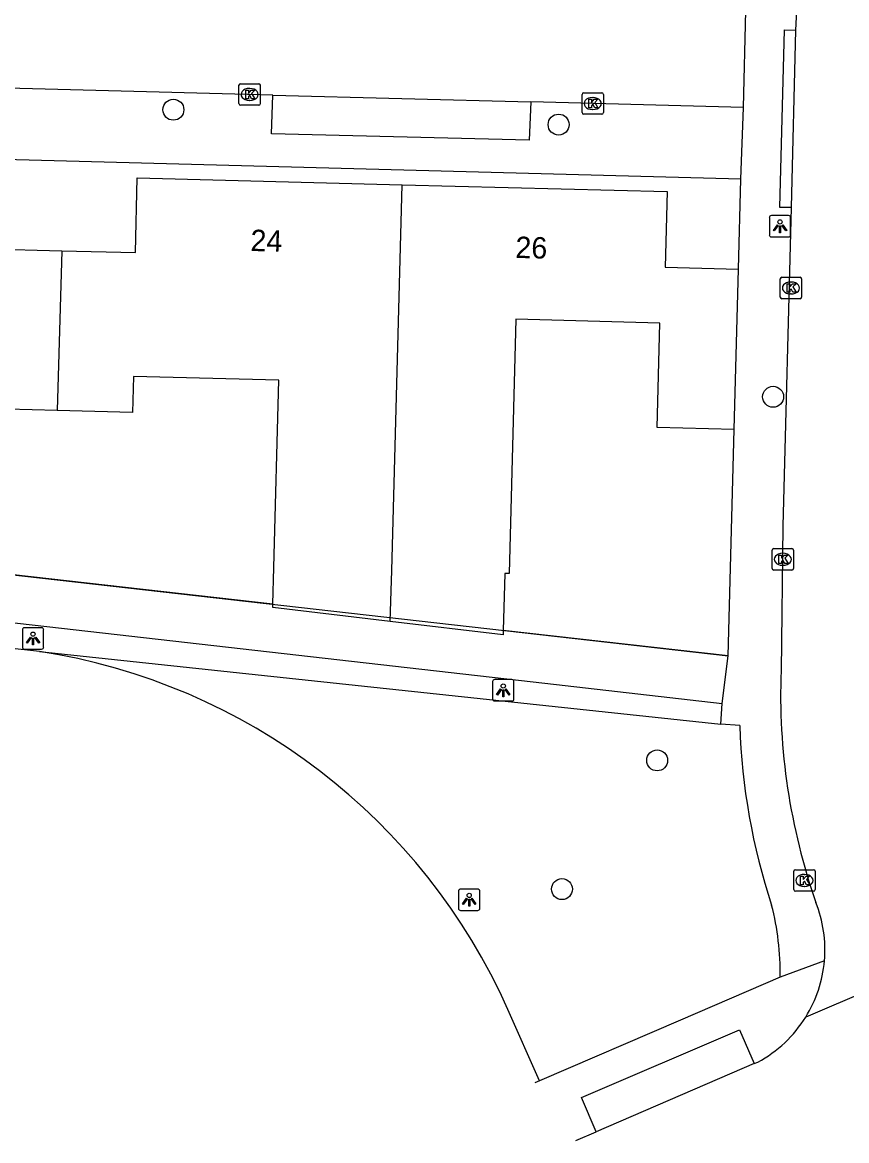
# Model space of a CAD drawing. Extents: x 162082 to 163393, y 388091 to 388632.
# Drawn here: x 162213.6 to 162252.1, y 388135.7 to 388188 of the extents above; entities that cross this region are included whole.
import ezdxf

# ---------------------------------------------------------------- set-up
doc = ezdxf.new("R2010")
doc.units = 0
for name, color, linetype in [('IMGEO_Boom', 7, 'Continuous'), ('IMGEO_Groenvoorziening', 7, 'Continuous'), ('IMGEO_Kolk', 7, 'Continuous'), ('IMGEO_Lichtpunt', 7, 'Continuous'), ('IMGEO_Muur', 7, 'Continuous'), ('IMGEO_Pand', 7, 'Continuous'), ('IMGEO_Pand_nummerreeks', 7, 'Continuous'), ('IMGEO_Rijbaan_lokaal_open', 7, 'Continuous'), ('IMGEO_Voetpad_gesloten', 7, 'Continuous'), ('IMGEO_Voetpad_open', 7, 'Continuous')]:
    doc.layers.add(name, color=color, linetype=linetype)

msp = doc.modelspace()

# ---------------------------------------------------------------- linework, layer by layer
at = {"layer": 'IMGEO_Boom'}
for centre in [(162220.665, 388183.907), (162238.673, 388183.21), (162248.699, 388170.498), (162243.28, 388153.512), (162238.83, 388147.5)]:
    msp.add_circle(centre, 0.489, dxfattribs=at)
at = {"layer": 'IMGEO_Groenvoorziening'}
msp.add_lwpolyline([(162214.409, 388158.601), (162246.253, 388155.203)], dxfattribs=at)
at = {"layer": 'IMGEO_Kolk'}
for p, q in [((162223.728, 388184.193), (162223.728, 388185.045)), ((162223.803, 388185.119), (162224.655, 388185.119)), ((162224.216, 388184.899), (162224.241, 388184.899)), ((162224.729, 388185.045), (162224.729, 388184.193)), ((162239.767, 388183.77), (162239.767, 388184.622)), ((162239.842, 388184.696), (162240.694, 388184.696)), ((162240.768, 388184.622), (162240.768, 388183.77)), ((162224.655, 388184.119), (162223.803, 388184.119)), ((162224.239, 388184.339), (162224.214, 388184.339)), ((162240.255, 388184.476), (162240.28, 388184.476)), ((162240.694, 388183.696), (162239.842, 388183.696)), ((162240.278, 388183.916), (162240.253, 388183.916)), ((162249.032, 388175.152), (162249.032, 388176.004)), ((162249.107, 388176.078), (162249.959, 388176.078)), ((162249.52, 388175.858), (162249.545, 388175.858)), ((162250.033, 388176.004), (162250.033, 388175.152)), ((162249.543, 388175.298), (162249.518, 388175.298)), ((162249.959, 388175.078), (162249.107, 388175.078)), ((162248.652, 388162.478), (162248.652, 388163.33)), ((162248.727, 388163.404), (162249.579, 388163.404)), ((162249.653, 388163.33), (162249.653, 388162.478)), ((162249.14, 388163.184), (162249.165, 388163.184)), ((162249.579, 388162.404), (162248.727, 388162.404)), ((162249.163, 388162.624), (162249.138, 388162.624)), ((162249.663, 388147.477), (162249.663, 388148.329)), ((162249.738, 388148.403), (162250.59, 388148.403)), ((162250.151, 388148.183), (162250.176, 388148.183)), ((162250.664, 388148.329), (162250.664, 388147.477)), ((162250.174, 388147.623), (162250.149, 388147.623)), ((162250.59, 388147.403), (162249.738, 388147.403))]:
    msp.add_line(p, q, dxfattribs=at)
for points in [[(162223.728, 388184.193), (162223.728, 388185.045)], [(162223.803, 388185.119), (162224.655, 388185.119)], [(162224.049, 388184.819), (162224.172, 388184.819), (162224.172, 388184.668), (162224.302, 388184.819), (162224.466, 388184.819), (162224.32, 388184.668), (162224.473, 388184.419), (162224.321, 388184.419), (162224.236, 388184.583), (162224.172, 388184.516), (162224.172, 388184.419), (162224.049, 388184.419), (162224.049, 388184.819)], [(162224.729, 388185.045), (162224.729, 388184.193)], [(162239.767, 388183.77), (162239.767, 388184.622)], [(162239.842, 388184.696), (162240.694, 388184.696)], [(162240.768, 388184.622), (162240.768, 388183.77)], [(162224.655, 388184.119), (162223.803, 388184.119)], [(162240.088, 388184.396), (162240.211, 388184.396), (162240.211, 388184.245), (162240.341, 388184.396), (162240.505, 388184.396), (162240.359, 388184.245), (162240.512, 388183.996), (162240.36, 388183.996), (162240.275, 388184.16), (162240.211, 388184.093), (162240.211, 388183.996), (162240.088, 388183.996), (162240.088, 388184.396)], [(162240.694, 388183.696), (162239.842, 388183.696)], [(162249.032, 388175.152), (162249.032, 388176.004)], [(162249.107, 388176.078), (162249.959, 388176.078)], [(162249.353, 388175.778), (162249.476, 388175.778), (162249.476, 388175.627), (162249.606, 388175.778), (162249.77, 388175.778), (162249.624, 388175.627), (162249.777, 388175.378), (162249.625, 388175.378), (162249.54, 388175.542), (162249.476, 388175.475), (162249.476, 388175.378), (162249.353, 388175.378), (162249.353, 388175.778)], [(162250.033, 388176.004), (162250.033, 388175.152)], [(162249.959, 388175.078), (162249.107, 388175.078)], [(162248.652, 388162.478), (162248.652, 388163.33)], [(162248.727, 388163.404), (162249.579, 388163.404)], [(162249.653, 388163.33), (162249.653, 388162.478)], [(162248.973, 388163.104), (162249.096, 388163.104), (162249.096, 388162.953), (162249.226, 388163.104), (162249.39, 388163.104), (162249.244, 388162.953), (162249.397, 388162.704), (162249.245, 388162.704), (162249.16, 388162.868), (162249.096, 388162.801), (162249.096, 388162.704), (162248.973, 388162.704), (162248.973, 388163.104)], [(162249.579, 388162.404), (162248.727, 388162.404)], [(162249.663, 388147.477), (162249.663, 388148.329)], [(162249.738, 388148.403), (162250.59, 388148.403)], [(162249.984, 388148.103), (162250.107, 388148.103), (162250.107, 388147.952), (162250.237, 388148.103), (162250.401, 388148.103), (162250.255, 388147.952), (162250.408, 388147.703), (162250.256, 388147.703), (162250.171, 388147.867), (162250.107, 388147.8), (162250.107, 388147.703), (162249.984, 388147.703), (162249.984, 388148.103)], [(162250.664, 388148.329), (162250.664, 388147.477)], [(162250.59, 388147.403), (162249.738, 388147.403)]]:
    msp.add_lwpolyline(points, dxfattribs=at)
for centre, start, end in [((162223.805, 388185.043), 91.552, 178.448), ((162223.805, 388185.043), 91.552, 178.448), ((162224.653, 388185.043), 1.552, 88.448), ((162224.653, 388185.043), 1.552, 88.448), ((162239.844, 388184.62), 91.552, 178.448), ((162239.844, 388184.62), 91.552, 178.448), ((162240.692, 388184.62), 1.552, 88.448), ((162240.692, 388184.62), 1.552, 88.448), ((162223.805, 388184.195), 181.552, 268.448), ((162223.805, 388184.195), 181.552, 268.448), ((162224.653, 388184.195), 271.552, 358.448), ((162224.653, 388184.195), 271.552, 358.448), ((162239.844, 388183.772), 181.552, 268.448), ((162239.844, 388183.772), 181.552, 268.448), ((162240.692, 388183.772), 271.552, 358.448), ((162240.692, 388183.772), 271.552, 358.448), ((162249.109, 388176.002), 91.552, 178.448), ((162249.109, 388176.002), 91.552, 178.448), ((162249.957, 388176.002), 1.552, 88.448), ((162249.957, 388176.002), 1.552, 88.448), ((162249.109, 388175.154), 181.552, 268.448), ((162249.109, 388175.154), 181.552, 268.448), ((162249.957, 388175.154), 271.552, 358.448), ((162249.957, 388175.154), 271.552, 358.448), ((162248.729, 388163.328), 91.552, 178.448), ((162248.729, 388163.328), 91.552, 178.448), ((162249.577, 388163.328), 1.552, 88.448), ((162249.577, 388163.328), 1.552, 88.448), ((162248.729, 388162.48), 181.552, 268.448), ((162248.729, 388162.48), 181.552, 268.448), ((162249.577, 388162.48), 271.552, 358.448), ((162249.577, 388162.48), 271.552, 358.448), ((162249.74, 388148.327), 91.552, 178.448), ((162249.74, 388148.327), 91.552, 178.448), ((162250.588, 388148.327), 1.552, 88.448), ((162250.588, 388148.327), 1.552, 88.448), ((162249.74, 388147.479), 181.552, 268.448), ((162249.74, 388147.479), 181.552, 268.448), ((162250.588, 388147.479), 271.552, 358.448), ((162250.588, 388147.479), 271.552, 358.448)]:
    msp.add_arc(centre, 0.0765, start, end, dxfattribs=at)
for centre, major_axis, ratio, start_param, end_param in [((162224.215, 388184.619), (-0.387, 0.002), 0.722429, 4.712389, 7.853982), ((162224.24, 388184.619), (-0.39, 0.002), 0.717154, 1.570796, 4.712389), ((162240.254, 388184.196), (-0.387, 0.002), 0.722429, 4.712389, 7.853982), ((162240.279, 388184.196), (-0.39, 0.002), 0.717154, 1.570796, 4.712389), ((162249.519, 388175.578), (-0.387, 0.002), 0.722429, 4.712389, 7.853982), ((162249.544, 388175.578), (-0.39, 0.002), 0.717154, 1.570796, 4.712389), ((162249.139, 388162.904), (-0.387, 0.002), 0.722429, 4.712389, 7.853982), ((162249.164, 388162.904), (-0.39, 0.002), 0.717154, 1.570796, 4.712389), ((162250.15, 388147.903), (-0.387, 0.002), 0.722429, 4.712389, 7.853982), ((162250.175, 388147.903), (-0.39, 0.002), 0.717154, 1.570796, 4.712389)]:
    msp.add_ellipse(centre, major_axis=major_axis, ratio=ratio, start_param=start_param, end_param=end_param, dxfattribs=at)
at = {"layer": 'IMGEO_Lichtpunt'}
for p, q in [((162248.523, 388178.868), (162248.523, 388178.061)), ((162248.523, 388178.868), (162248.523, 388178.061)), ((162249.425, 388178.963), (162248.617, 388178.963)), ((162249.425, 388178.963), (162248.617, 388178.963)), ((162249.519, 388178.061), (162249.519, 388178.868)), ((162249.519, 388178.061), (162249.519, 388178.868)), ((162248.617, 388177.967), (162249.425, 388177.967)), ((162248.617, 388177.967), (162249.425, 388177.967)), ((162213.605, 388159.611), (162213.605, 388158.804)), ((162213.605, 388159.611), (162213.605, 388158.804)), ((162214.507, 388159.706), (162213.699, 388159.706)), ((162214.507, 388159.706), (162213.699, 388159.706)), ((162214.601, 388158.804), (162214.601, 388159.611)), ((162214.601, 388158.804), (162214.601, 388159.611)), ((162213.699, 388158.71), (162214.507, 388158.71)), ((162213.699, 388158.71), (162214.507, 388158.71)), ((162235.587, 388157.189), (162235.587, 388156.382)), ((162235.587, 388157.189), (162235.587, 388156.382)), ((162236.489, 388157.284), (162235.681, 388157.284)), ((162236.489, 388157.284), (162235.681, 388157.284)), ((162236.583, 388156.382), (162236.583, 388157.189)), ((162236.583, 388156.382), (162236.583, 388157.189)), ((162235.681, 388156.288), (162236.489, 388156.288)), ((162235.681, 388156.288), (162236.489, 388156.288)), ((162233.993, 388147.405), (162233.993, 388146.598)), ((162233.993, 388147.405), (162233.993, 388146.598)), ((162234.895, 388147.5), (162234.087, 388147.5)), ((162234.895, 388147.5), (162234.087, 388147.5)), ((162234.989, 388146.598), (162234.989, 388147.405)), ((162234.989, 388146.598), (162234.989, 388147.405)), ((162234.087, 388146.504), (162234.895, 388146.504)), ((162234.087, 388146.504), (162234.895, 388146.504))]:
    msp.add_line(p, q, dxfattribs=at)
for points in [[(162248.897, 388178.532), (162248.936, 388178.504), (162248.748, 388178.242), (162248.71, 388178.269), (162248.897, 388178.532)], [(162248.999, 388178.484), (162249.046, 388178.484), (162249.046, 388178.162), (162248.999, 388178.162), (162248.999, 388178.484)], [(162249.109, 388178.504), (162249.147, 388178.531), (162249.334, 388178.269), (162249.295, 388178.241), (162249.109, 388178.504)], [(162213.979, 388159.275), (162214.018, 388159.247), (162213.83, 388158.985), (162213.792, 388159.012), (162213.979, 388159.275)], [(162214.081, 388159.227), (162214.128, 388159.227), (162214.128, 388158.905), (162214.081, 388158.905), (162214.081, 388159.227)], [(162214.191, 388159.247), (162214.229, 388159.274), (162214.416, 388159.012), (162214.377, 388158.984), (162214.191, 388159.247)], [(162235.961, 388156.853), (162236, 388156.825), (162235.812, 388156.563), (162235.774, 388156.59), (162235.961, 388156.853)], [(162236.063, 388156.805), (162236.11, 388156.805), (162236.11, 388156.483), (162236.063, 388156.483), (162236.063, 388156.805)], [(162236.173, 388156.825), (162236.211, 388156.852), (162236.398, 388156.59), (162236.359, 388156.562), (162236.173, 388156.825)], [(162234.367, 388147.069), (162234.406, 388147.041), (162234.218, 388146.779), (162234.18, 388146.806), (162234.367, 388147.069)], [(162234.469, 388147.021), (162234.516, 388147.021), (162234.516, 388146.699), (162234.469, 388146.699), (162234.469, 388147.021)], [(162234.579, 388147.041), (162234.617, 388147.068), (162234.804, 388146.806), (162234.765, 388146.778), (162234.579, 388147.041)]]:
    msp.add_lwpolyline(points, dxfattribs=at)
for centre in [(162249.022, 388178.666), (162214.104, 388159.409), (162236.086, 388156.987), (162234.492, 388147.203)]:
    msp.add_circle(centre, 0.0994, dxfattribs=at)
for centre, start, end in [((162248.617, 388178.868), 90, 180), ((162248.617, 388178.868), 90, 180), ((162249.425, 388178.868), 0, 90), ((162249.425, 388178.868), 0, 90), ((162248.617, 388178.061), 180, 270), ((162248.617, 388178.061), 180, 270), ((162249.425, 388178.061), 270, 0), ((162249.425, 388178.061), 270, 360), ((162213.699, 388159.611), 90, 180), ((162213.699, 388159.611), 90, 180), ((162214.507, 388159.611), 0, 90), ((162214.507, 388159.611), 0, 90), ((162213.699, 388158.804), 180, 270), ((162213.699, 388158.804), 180, 270), ((162214.507, 388158.804), 270, 0), ((162214.507, 388158.804), 270, 360), ((162235.681, 388157.189), 90, 180), ((162235.681, 388157.189), 90, 180), ((162236.489, 388157.189), 0, 90), ((162236.489, 388157.189), 0, 90), ((162235.681, 388156.382), 180, 270), ((162235.681, 388156.382), 180, 270), ((162236.489, 388156.382), 270, 0), ((162236.489, 388156.382), 270, 360), ((162234.087, 388147.405), 90, 180), ((162234.087, 388147.405), 90, 180), ((162234.895, 388147.405), 0, 90), ((162234.895, 388147.405), 0, 90), ((162234.087, 388146.598), 180, 270), ((162234.087, 388146.598), 180, 270), ((162234.895, 388146.598), 270, 0), ((162234.895, 388146.598), 270, 360)]:
    msp.add_arc(centre, 0.0946, start, end, dxfattribs=at)
at = {"layer": 'IMGEO_Muur'}
for points in [[(162246.603, 388158.397), (162246.886, 388168.967)], [(162199.262, 388163.747), (162246.603, 388158.397)]]:
    msp.add_lwpolyline(points, dxfattribs=at)
at = {"layer": 'IMGEO_Pand'}
for points in [[(162199.74, 388181.237), (162212.08, 388180.914), (162211.988, 388177.411), (162215.448, 388177.321)], [(162215.448, 388177.321), (162218.888, 388177.231), (162218.979, 388180.727), (162231.361, 388180.403)], [(162230.806, 388160), (162230.871, 388162.385), (162231.361, 388180.403)], [(162231.361, 388180.403), (162243.747, 388180.079), (162243.655, 388176.545), (162247.082, 388176.455)], [(162215.448, 388177.321), (162215.231, 388169.859)], [(162246.886, 388168.967), (162247.082, 388176.455)], [(162215.231, 388169.859), (162211.713, 388169.951), (162211.842, 388174.851), (162204.986, 388175.031), (162204.7, 388164.078), (162199.271, 388164.22)], [(162246.886, 388168.967), (162243.278, 388169.061), (162243.406, 388173.942), (162236.675, 388174.119), (162236.364, 388162.241), (162236.154, 388162.247), (162236.084, 388159.586)], [(162225.318, 388160.802), (162225.363, 388162.529), (162225.592, 388171.268), (162218.804, 388171.446), (162218.76, 388169.767), (162215.231, 388169.859)], [(162230.806, 388160), (162225.314, 388160.65), (162225.318, 388160.802)], [(162236.084, 388159.586), (162236.079, 388159.377), (162230.806, 388160)]]:
    msp.add_lwpolyline(points, dxfattribs=at)
at = {"layer": 'IMGEO_Rijbaan_lokaal_open'}
for points in [[(162251.513, 388254.728), (162250.917, 388235.031), (162250.809, 388231.529), (162250.503, 388219.999), (162250.496, 388216.527), (162250.305, 388210.329), (162250.19, 388204.467), (162249.845, 388192.336), (162249.808, 388188.833), (162249.74, 388187.625)], [(162247.313, 388184.011), (162247.424, 388188.529)], [(162249.74, 388187.625), (162249.539, 388179.331)], [(162225.315, 388184.591), (162208.745, 388185.028)], [(162225.315, 388184.591), (162237.373, 388184.273)], [(162247.313, 388184.011), (162237.373, 388184.273)], [(162249.539, 388179.331), (162249.153, 388164.451), (162249.072, 388157.695)], [(162265.459, 388148.028), (162250.225, 388141.524)], [(162247.814, 388139.354), (162240.43, 388136.155)], [(162247.814, 388139.354), (162247.986, 388139.413)], [(162239.484, 388135.749), (162240.43, 388136.155)]]:
    msp.add_lwpolyline(points, dxfattribs=at)
for centre, radius, start, end in [((162278.484, 388156.585), 29.433, 177.8377, 199.258), ((162245.161, 388144.673), 5.96, 354.9075, 21.7047), ((162245.13, 388144.675), 5.99, 328.2661, 354.9165), ((162245.147, 388144.667), 5.972, 298.3847, 328.2443)]:
    msp.add_arc(centre, radius, start, end, dxfattribs=at)
at = {"layer": 'IMGEO_Voetpad_gesloten'}
for points in [[(162214.409, 388158.601), (162159.41, 388164.642)], [(162237.78, 388138.536), (162236.305, 388141.878)], [(162237.78, 388138.536), (162237.567, 388138.444)]]:
    msp.add_lwpolyline(points, dxfattribs=at)
msp.add_arc((162210.023, 388130.162), 28.775, 24.0263, 81.2324, dxfattribs=at)
at = {"layer": 'IMGEO_Voetpad_open'}
for points in [[(162249.539, 388179.331), (162249.019, 388179.345), (162249.235, 388187.638), (162249.74, 388187.625)], [(162237.373, 388184.273), (162237.299, 388182.477), (162225.252, 388182.777), (162225.315, 388184.591)], [(162247.194, 388180.668), (162247.313, 388184.011)], [(162247.194, 388180.668), (162198.727, 388181.955)], [(162247.082, 388176.455), (162247.194, 388180.668)], [(162246.603, 388158.397), (162246.886, 388168.967)], [(162159.41, 388164.642), (162159.55, 388166.039), (162237.486, 388157.176), (162246.31, 388156.172)], [(162225.318, 388160.802), (162199.262, 388163.747), (162193.794, 388164.364)], [(162246.603, 388158.397), (162236.084, 388159.586)], [(162246.31, 388156.172), (162246.603, 388158.397)], [(162246.253, 388155.203), (162246.31, 388156.172)], [(162247.139, 388155.135), (162246.253, 388155.203)], [(162251.097, 388144.144), (162249.03, 388143.392)], [(162249.03, 388143.392), (162244.372, 388141.381), (162237.78, 388138.536)], [(162240.43, 388136.155), (162239.744, 388137.768), (162247.133, 388140.926), (162247.814, 388139.354)]]:
    msp.add_lwpolyline(points, dxfattribs=at)
for centre, radius, start, end in [((162276.924, 388156.103), 29.8, 181.861, 198.2852), ((162236.425, 388143.589), 12.607, 359.1054, 14.5358)]:
    msp.add_arc(centre, radius, start, end, dxfattribs=at)

# ---------------------------------------------------------------- texts
at = {"layer": 'IMGEO_Pand_nummerreeks'}
for s, p in [('24', (162224.259, 388177.308)), ('26', (162236.643, 388176.984))]:
    msp.add_text(s, height=1, rotation=358.4989, dxfattribs=at).set_placement(p)

doc.saveas('drawing.dxf')
